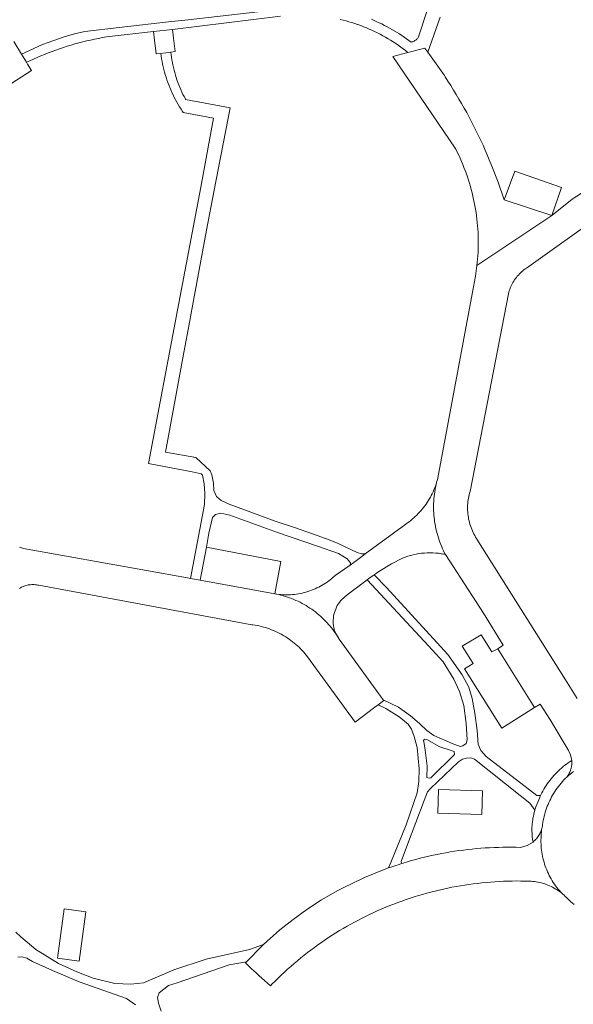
# Model space of a CAD drawing. Extents: x 146402 to 164798, y 455483 to 464134.
# Tile 451 of 575: x 158782 to 158864, y 460583 to 460728. Entities that reach past the tile are written whole.
import ezdxf

# ---------------------------------------------------------------- set-up
doc = ezdxf.new("R2010")
doc.units = 0
doc.header["$LTSCALE"] = 0.2
for name, color, linetype, lineweight in [('B-XX-VH-VERHARDING_BETON-GV', 252, 'CONTINUOUS', 18), ('B-XX-VH-VERHARDING_BETONSTRAATSTEEN-GV', 252, 'CONTINUOUS', 18), ('B-XX-VH-VERHARDING_HALFVERHARDING-GV', 252, 'CONTINUOUS', 18), ('B-XX-VH-VERHARDING_STRAATBAKSTEEN-GV', 252, 'CONTINUOUS', 18), ('B-XX-VH-VERHARDING_TEGEL-GV', 252, 'CONTINUOUS', 18), ('B-XX-VH-VERHARDING_TEGEL_RUBBER-GV', 252, 'CONTINUOUS', 18)]:
    doc.layers.add(name, color=color, linetype=linetype, lineweight=lineweight)

msp = doc.modelspace()

# ---------------------------------------------------------------- linework, layer by layer
at = {"layer": 'B-XX-VH-VERHARDING_BETON-GV'}
msp.add_lwpolyline([(158792.105, 460596.519), (158788.912, 460596.941), (158787.952, 460589.686), (158791.146, 460589.263)], close=True, dxfattribs=at)
at = {"layer": 'B-XX-VH-VERHARDING_BETONSTRAATSTEEN-GV'}
for points in [[(158769.402, 460711.067), (158784.109, 460720.503), (158783.519, 460721.462), (158783.362, 460721.717), (158782.632, 460722.903), (158781.476, 460724.782)], [(158865.847, 460702.858), (158863.748, 460701.553), (158860.751, 460699.146), (158853.57, 460694.321), (158849.739, 460691.747), (158849.518, 460690.174), (158849.215, 460688.615), (158843.967, 460660.455), (158843.953, 460660.395), (158843.878, 460660.104), (158843.796, 460659.815), (158843.705, 460659.451), (158843.633, 460659.113), (158843.569, 460658.773), (158843.513, 460658.432), (158843.465, 460658.089), (158843.425, 460657.746), (158843.393, 460657.402), (158843.369, 460657.057), (158843.352, 460656.711), (158843.344, 460656.365), (158843.344, 460656.02), (158843.352, 460655.674), (158843.367, 460655.328), (158843.391, 460654.983), (158843.423, 460654.639), (158843.462, 460654.295), (158843.505, 460653.986), (158843.56, 460653.644), (158843.623, 460653.303), (158843.694, 460652.964), (158843.773, 460652.627), (158843.859, 460652.291), (158843.953, 460651.958), (158844.055, 460651.627), (158844.165, 460651.298), (158844.282, 460650.972), (158844.406, 460650.649), (158844.538, 460650.329), (158844.677, 460650.012), (158844.824, 460649.698), (158844.978, 460649.387), (158845.097, 460649.158), (158850.681, 460640.542), (158853.608, 460635.811), (158852.81, 460635.273), (158858.231, 460626.616), (158859.068, 460627.123), (158860.475, 460624.921), (158863.17, 460620.388), (158863.538, 460619.642), (158863.712, 460618.829), (158863.722, 460618.692), (158863.726, 460618.527), (158863.722, 460618.362), (158863.711, 460618.197), (158863.691, 460618.033), (158863.664, 460617.87), (158863.628, 460617.708), (158863.585, 460617.549), (158863.534, 460617.391), (158863.476, 460617.237), (158863.41, 460617.085), (158863.337, 460616.937), (158863.257, 460616.792), (158863.17, 460616.652), (158863.076, 460616.516), (158862.976, 460616.384), (158863.164, 460616.549), (158863.427, 460616.77), (158863.695, 460616.986), (158863.968, 460617.194)], [(158864.508, 460627.96), (158862.784, 460630.699), (158849.739, 460651.426), (158849.673, 460651.527), (158849.537, 460651.747), (158849.408, 460651.971), (158849.285, 460652.199), (158849.17, 460652.431), (158849.062, 460652.666), (158848.961, 460652.905), (158848.868, 460653.146), (158848.782, 460653.391), (158848.704, 460653.638), (158848.633, 460653.887), (158848.57, 460654.138), (158848.515, 460654.391), (158848.468, 460654.646), (158848.429, 460654.901), (158848.397, 460655.158), (158848.374, 460655.416), (158848.358, 460655.675), (158848.351, 460655.933), (158848.351, 460656.192), (158848.36, 460656.451), (158848.376, 460656.71), (158848.401, 460656.967), (158848.433, 460657.224), (158848.473, 460657.48), (158848.522, 460657.734), (158848.578, 460657.987), (158848.641, 460658.238), (158848.713, 460658.487), (158854.365, 460687.596), (158854.368, 460687.609), (158854.426, 460687.827), (158854.491, 460688.042), (158854.564, 460688.256), (158854.644, 460688.466), (158854.732, 460688.674), (158854.827, 460688.878), (158854.929, 460689.079), (158855.039, 460689.276), (158855.155, 460689.469), (158855.278, 460689.658), (158855.408, 460689.842), (158855.544, 460690.022), (158855.686, 460690.197), (158855.835, 460690.366), (158855.989, 460690.53), (158856.149, 460690.689), (158856.315, 460690.841), (158856.486, 460690.988), (158856.662, 460691.129), (158856.843, 460691.263), (158857.029, 460691.391), (158868.182, 460699.335)], [(158782.319, 460644.191), (158782.471, 460644.279), (158782.626, 460644.359), (158782.785, 460644.432), (158782.947, 460644.498), (158783.112, 460644.556), (158783.28, 460644.607), (158783.449, 460644.65), (158783.621, 460644.685), (158783.793, 460644.713), (158783.967, 460644.732), (158784.142, 460644.744), (158784.317, 460644.747), (158784.492, 460644.743), (158784.666, 460644.73), (158784.84, 460644.71), (158785.013, 460644.681), (158785.184, 460644.645), (158816.58, 460638.83), (158816.736, 460638.809), (158817.046, 460638.761), (158817.354, 460638.705), (158817.661, 460638.641), (158817.966, 460638.569), (158818.269, 460638.49), (158818.571, 460638.402), (158818.869, 460638.308), (158819.166, 460638.205), (158819.459, 460638.095), (158819.75, 460637.978), (158820.037, 460637.853), (158820.322, 460637.721), (158820.602, 460637.582), (158820.88, 460637.435), (158821.153, 460637.282), (158821.285, 460637.205), (158821.552, 460637.041), (158821.814, 460636.871), (158822.073, 460636.694), (158822.326, 460636.51), (158822.575, 460636.32), (158822.819, 460636.124), (158823.058, 460635.921), (158823.292, 460635.713), (158823.52, 460635.498), (158823.743, 460635.278), (158823.96, 460635.052), (158824.171, 460634.821), (158824.376, 460634.584), (158824.575, 460634.343), (158824.768, 460634.096), (158831.804, 460624.475), (158833.665, 460625.883), (158834.692, 460626.66), (158835.175, 460627.025), (158835.997, 460627.647), (158835.919, 460627.755), (158829.436, 460636.716), (158829.264, 460637.002), (158829.085, 460637.284), (158828.899, 460637.562), (158828.707, 460637.835), (158828.508, 460638.104), (158828.302, 460638.368), (158828.091, 460638.626), (158827.873, 460638.88), (158827.65, 460639.128), (158827.42, 460639.371), (158827.185, 460639.609), (158826.944, 460639.84), (158826.698, 460640.066), (158826.446, 460640.286), (158826.189, 460640.5), (158825.927, 460640.707), (158825.661, 460640.909), (158825.389, 460641.103), (158825.113, 460641.291), (158824.832, 460641.473), (158824.548, 460641.648), (158824.259, 460641.816), (158823.966, 460641.977), (158823.669, 460642.131), (158823.369, 460642.277), (158823.065, 460642.417), (158822.758, 460642.549), (158822.448, 460642.674), (158822.135, 460642.791), (158821.82, 460642.901), (158821.502, 460643.003), (158821.181, 460643.098), (158820.859, 460643.185), (158820.534, 460643.264), (158820.207, 460643.335), (158819.966, 460643.383), (158808.946, 460645.41), (158808.107, 460645.564), (158807.546, 460645.665), (158807.091, 460645.746), (158782.939, 460650.075), (158782.933, 460650.076), (158782.785, 460650.108), (158782.639, 460650.148), (158782.496, 460650.195), (158782.355, 460650.25)]]:
    msp.add_lwpolyline(points, dxfattribs=at)
for points in [[(158842.493, 460723.204), (158842.055, 460723.784), (158839.562, 460723.155), (158837.326, 460722.59), (158846.534, 460709.045), (158846.612, 460708.894), (158846.832, 460708.455), (158847.046, 460708.012), (158847.252, 460707.567), (158847.451, 460707.117), (158847.642, 460706.665), (158847.826, 460706.21), (158848.002, 460705.751), (158848.172, 460705.29), (158848.333, 460704.826), (158848.487, 460704.36), (158848.633, 460703.891), (158848.772, 460703.42), (158848.903, 460702.947), (158849.026, 460702.471), (158849.142, 460701.994), (158849.249, 460701.515), (158849.349, 460701.034), (158849.441, 460700.551), (158849.526, 460700.067), (158849.602, 460699.582), (158849.67, 460699.096), (158849.731, 460698.608), (158849.783, 460698.12), (158849.828, 460697.631), (158849.864, 460697.141), (158849.893, 460696.651), (158849.913, 460696.16), (158849.926, 460695.669), (158849.931, 460695.178), (158849.927, 460694.687), (158849.916, 460694.196), (158849.896, 460693.705), (158849.869, 460693.215), (158849.834, 460692.725), (158849.79, 460692.236), (158849.739, 460691.747), (158853.57, 460694.321), (158860.751, 460699.146), (158853.744, 460701.436), (158852.845, 460704.063), (158851.849, 460706.655), (158851.556, 460707.366), (158851.255, 460708.075), (158850.947, 460708.78), (158850.632, 460709.482), (158850.309, 460710.18), (158849.979, 460710.876), (158849.642, 460711.567), (158849.298, 460712.255), (158848.947, 460712.94), (158848.589, 460713.621), (158848.223, 460714.298), (158847.851, 460714.971), (158847.471, 460715.641), (158847.085, 460716.306), (158846.691, 460716.967), (158846.291, 460717.625), (158845.884, 460718.278), (158845.47, 460718.926), (158845.05, 460719.571), (158844.93, 460719.752), (158843.736, 460721.495)], [(158843.705, 460659.451), (158843.796, 460659.815), (158843.706, 460659.529), (158843.608, 460659.245), (158843.503, 460658.963), (158843.39, 460658.685), (158843.271, 460658.41), (158843.143, 460658.138), (158843.009, 460657.869), (158842.867, 460657.604), (158842.719, 460657.343), (158842.563, 460657.086), (158842.401, 460656.834), (158842.232, 460656.585), (158842.057, 460656.342), (158841.875, 460656.103), (158841.687, 460655.869), (158841.492, 460655.64), (158841.292, 460655.416), (158841.086, 460655.198), (158840.874, 460654.985), (158840.656, 460654.778), (158840.433, 460654.577), (158840.205, 460654.382), (158839.971, 460654.194), (158839.733, 460654.011), (158839.49, 460653.835), (158839.242, 460653.665), (158833.268, 460649.275), (158832.564, 460648.758), (158831.614, 460648.006), (158831.056, 460647.619), (158828.866, 460646.1), (158828.788, 460646.027), (158828.573, 460645.833), (158828.353, 460645.645), (158828.128, 460645.464), (158827.898, 460645.289), (158827.664, 460645.12), (158827.424, 460644.958), (158827.181, 460644.802), (158826.933, 460644.654), (158826.681, 460644.512), (158826.425, 460644.377), (158826.166, 460644.25), (158825.903, 460644.129), (158825.637, 460644.016), (158825.368, 460643.911), (158825.097, 460643.813), (158824.822, 460643.722), (158824.545, 460643.639), (158824.266, 460643.564), (158823.985, 460643.496), (158823.703, 460643.437), (158823.418, 460643.385), (158823.133, 460643.341), (158822.846, 460643.305), (158822.558, 460643.277), (158822.27, 460643.256), (158821.981, 460643.244), (158821.692, 460643.24), (158821.403, 460643.244), (158821.114, 460643.256), (158820.826, 460643.276), (158820.538, 460643.304), (158820.252, 460643.339), (158819.966, 460643.383), (158820.207, 460643.335), (158820.534, 460643.264), (158820.859, 460643.185), (158821.181, 460643.098), (158821.502, 460643.003), (158821.82, 460642.901), (158822.135, 460642.791), (158822.448, 460642.674), (158822.758, 460642.549), (158823.065, 460642.417), (158823.369, 460642.277), (158823.669, 460642.131), (158823.966, 460641.977), (158824.259, 460641.816), (158824.548, 460641.648), (158824.832, 460641.473), (158825.113, 460641.291), (158825.389, 460641.103), (158825.661, 460640.909), (158825.927, 460640.707), (158826.189, 460640.5), (158826.446, 460640.286), (158826.698, 460640.066), (158826.944, 460639.84), (158827.185, 460639.609), (158827.42, 460639.371), (158827.65, 460639.128), (158827.873, 460638.88), (158828.091, 460638.626), (158828.302, 460638.368), (158828.508, 460638.104), (158828.707, 460637.835), (158828.899, 460637.562), (158829.085, 460637.284), (158829.264, 460637.002), (158829.436, 460636.716), (158828.763, 460637.89), (158828.689, 460638.157), (158828.631, 460638.428), (158828.589, 460638.702), (158828.562, 460638.977), (158828.551, 460639.254), (158828.557, 460639.531), (158828.578, 460639.807), (158828.615, 460640.082), (158828.668, 460640.354), (158828.737, 460640.622), (158828.821, 460640.886), (158828.92, 460641.145), (158829.034, 460641.397), (158829.162, 460641.643), (158829.304, 460641.88), (158829.46, 460642.109), (158829.629, 460642.329), (158829.754, 460642.477), (158830.613, 460643.233), (158833.544, 460645.449), (158833.81, 460645.651), (158834.573, 460646.191), (158835.278, 460646.691), (158837.165, 460647.806), (158838.77, 460648.647), (158839.158, 460648.795), (158839.552, 460648.928), (158839.95, 460649.045), (158840.353, 460649.147), (158840.759, 460649.234), (158841.168, 460649.305), (158841.58, 460649.36), (158841.994, 460649.399), (158842.409, 460649.422), (158842.824, 460649.429), (158843.239, 460649.42), (158843.654, 460649.395), (158844.067, 460649.354), (158844.479, 460649.298), (158844.624, 460649.274), (158845.097, 460649.158), (158844.978, 460649.387), (158844.824, 460649.698), (158844.677, 460650.012), (158844.538, 460650.329), (158844.406, 460650.649), (158844.282, 460650.972), (158844.165, 460651.298), (158844.055, 460651.627), (158843.953, 460651.958), (158843.859, 460652.291), (158843.773, 460652.627), (158843.694, 460652.964), (158843.623, 460653.303), (158843.56, 460653.644), (158843.505, 460653.986), (158843.462, 460654.295), (158843.423, 460654.639), (158843.391, 460654.983), (158843.367, 460655.328), (158843.352, 460655.674), (158843.344, 460656.02), (158843.344, 460656.365), (158843.352, 460656.711), (158843.369, 460657.057), (158843.393, 460657.402), (158843.425, 460657.746), (158843.465, 460658.089), (158843.513, 460658.432), (158843.569, 460658.773), (158843.633, 460659.113)], [(158859.245, 460608.284), (158859.26, 460608.643), (158859.204, 460608.478), (158859.141, 460608.316), (158859.07, 460608.157), (158858.992, 460608.002), (158858.907, 460607.85), (158858.815, 460607.702), (158858.716, 460607.559), (158858.611, 460607.42), (158858.499, 460607.286), (158858.382, 460607.158), (158858.259, 460607.035), (158858.13, 460606.918), (158857.996, 460606.807), (158857.121, 460606.283), (158856.138, 460606.009), (158855.49, 460606.027), (158854.842, 460606.037), (158854.194, 460606.04), (158853.546, 460606.034), (158852.898, 460606.02), (158852.25, 460605.998), (158851.603, 460605.968), (158850.956, 460605.93), (158850.309, 460605.885), (158849.663, 460605.831), (158849.018, 460605.769), (158848.374, 460605.699), (158847.73, 460605.622), (158847.088, 460605.536), (158846.446, 460605.442), (158845.806, 460605.341), (158845.168, 460605.232), (158844.53, 460605.115), (158843.894, 460604.99), (158843.26, 460604.857), (158842.627, 460604.716), (158841.996, 460604.567), (158841.367, 460604.411), (158840.74, 460604.247), (158840.115, 460604.075), (158839.492, 460603.896), (158838.872, 460603.709), (158838.599, 460603.623), (158838.254, 460603.514), (158837.638, 460603.312), (158837.491, 460603.262), (158836.888, 460603.053), (158836.698, 460602.985), (158836.288, 460602.838), (158833.16, 460601.577), (158832.882, 460601.444), (158830.12, 460600.119), (158829.621, 460599.855), (158829.124, 460599.587), (158826.854, 460598.269), (158824.653, 460596.84), (158822.648, 460595.394), (158820.713, 460593.856), (158818.278, 460591.682), (158818.08, 460591.505), (158815.773, 460589.15), (158815.61, 460588.983), (158816.541, 460588.134), (158817.214, 460587.52), (158817.67, 460587.104), (158818.429, 460586.411), (158819.3, 460585.617), (158819.533, 460585.857), (158819.982, 460586.308), (158820.437, 460586.755), (158820.897, 460587.195), (158821.362, 460587.63), (158821.833, 460588.059), (158822.31, 460588.482), (158822.791, 460588.899), (158823.278, 460589.31), (158823.77, 460589.714), (158824.267, 460590.113), (158824.769, 460590.505), (158825.276, 460590.891), (158825.788, 460591.27), (158826.304, 460591.643), (158826.825, 460592.01), (158827.35, 460592.37), (158827.88, 460592.723), (158828.415, 460593.069), (158828.954, 460593.409), (158829.497, 460593.742), (158830.044, 460594.069), (158830.595, 460594.388), (158831.15, 460594.7), (158831.709, 460595.006), (158832.272, 460595.304), (158832.839, 460595.595), (158833.409, 460595.879), (158833.982, 460596.156), (158834.559, 460596.426), (158835.14, 460596.688), (158835.723, 460596.944), (158836.31, 460597.191), (158836.9, 460597.432), (158837.493, 460597.665), (158838.089, 460597.89), (158838.687, 460598.108), (158839.288, 460598.319), (158839.892, 460598.521), (158840.499, 460598.717), (158841.107, 460598.904), (158841.718, 460599.084), (158842.332, 460599.257), (158842.947, 460599.421), (158843.564, 460599.578), (158844.184, 460599.727), (158844.805, 460599.869), (158845.428, 460600.002), (158846.052, 460600.128), (158846.678, 460600.245), (158847.306, 460600.355), (158847.934, 460600.457), (158848.564, 460600.552), (158849.196, 460600.638), (158849.828, 460600.716), (158850.461, 460600.786), (158851.095, 460600.849), (158851.729, 460600.903), (158852.365, 460600.95), (158853, 460600.988), (158853.637, 460601.019), (158854.273, 460601.041), (158854.91, 460601.056), (158855.547, 460601.062), (158856.184, 460601.06), (158856.821, 460601.051), (158856.947, 460601.054), (158857.203, 460601.055), (158857.459, 460601.048), (158857.714, 460601.033), (158857.969, 460601.01), (158858.223, 460600.979), (158858.476, 460600.941), (158858.727, 460600.894), (158858.977, 460600.839), (158859.226, 460600.777), (158859.472, 460600.707), (158859.715, 460600.629), (158859.957, 460600.544), (158860.195, 460600.451), (158860.43, 460600.35), (158860.663, 460600.243), (158860.891, 460600.128), (158861.116, 460600.006), (158861.337, 460599.877), (158861.554, 460599.742), (158861.767, 460599.599), (158861.975, 460599.45), (158862.178, 460599.295), (158862.301, 460599.195), (158862.288, 460599.208), (158862.084, 460599.427), (158861.885, 460599.652), (158861.693, 460599.881), (158861.506, 460600.116), (158861.326, 460600.356), (158861.153, 460600.6), (158860.986, 460600.849), (158860.826, 460601.102), (158860.673, 460601.36), (158860.526, 460601.621), (158860.387, 460601.887), (158860.255, 460602.155), (158860.13, 460602.428), (158860.012, 460602.703), (158859.902, 460602.982), (158859.799, 460603.264), (158859.704, 460603.548), (158859.616, 460603.834), (158859.536, 460604.123), (158859.464, 460604.414), (158859.399, 460604.707), (158859.343, 460605.001), (158859.294, 460605.297), (158859.253, 460605.593), (158859.22, 460605.891), (158859.195, 460606.19), (158859.178, 460606.489), (158859.169, 460606.789), (158859.168, 460607.089), (158859.176, 460607.388), (158859.19, 460607.687), (158859.214, 460607.986)]]:
    msp.add_lwpolyline(points, close=True, dxfattribs=at)
at = {"layer": 'B-XX-VH-VERHARDING_HALFVERHARDING-GV'}
for points in [[(158804.676, 460722.829), (158804.633, 460723.209), (158803.158, 460723.031), (158803.213, 460722.634), (158803.275, 460722.238), (158803.346, 460721.843), (158803.424, 460721.45), (158803.511, 460721.059), (158803.605, 460720.669), (158803.707, 460720.282), (158803.816, 460719.896), (158803.933, 460719.513), (158804.058, 460719.132), (158804.191, 460718.754), (158804.331, 460718.378), (158804.478, 460718.005), (158804.633, 460717.636), (158804.795, 460717.269), (158804.965, 460716.906), (158805.141, 460716.546), (158805.325, 460716.19), (158805.516, 460715.837), (158805.714, 460715.489), (158805.919, 460715.144), (158806.13, 460714.804), (158806.349, 460714.468), (158806.435, 460714.339), (158810.931, 460713.474), (158809.066, 460703.29), (158805.63, 460685.185), (158801.346, 460662.579), (158807.786, 460661.353), (158809.099, 460661.078), (158809.286, 460660.88), (158809.544, 460659.574), (158809.662, 460658.152), (158809.571, 460656.543), (158807.546, 460645.665), (158808.107, 460645.564), (158808.946, 460645.41), (158809.865, 460650.272), (158810.253, 460652.324), (158810.763, 460654.609), (158811.228, 460655.076), (158812.021, 460655.264), (158813.327, 460654.986), (158820.372, 460652.43), (158826.25, 460650.385), (158829.329, 460649.317), (158830.589, 460648.526), (158831.103, 460647.967), (158831.056, 460647.619), (158831.614, 460648.006), (158832.564, 460648.758), (158833.268, 460649.275), (158832.734, 460649.275), (158832.08, 460649.46), (158829.281, 460650.809), (158827.461, 460651.553), (158827.441, 460651.56), (158825.642, 460652.157), (158822.843, 460653.133), (158819.997, 460654.085), (158813.232, 460656.594), (158812.065, 460657.152), (158811.365, 460657.711), (158810.991, 460658.597), (158810.896, 460659.669), (158810.661, 460660.928), (158810.433, 460661.499), (158808.306, 460663.484), (158803.86, 460664.25), (158806.549, 460678.938), (158807.37, 460683.367), (158807.627, 460684.753), (158809.052, 460692.441), (158809.893, 460696.975), (158811.029, 460702.895), (158813.355, 460715.013), (158806.802, 460716.258), (158806.771, 460716.315), (158806.591, 460716.652), (158806.419, 460716.994), (158806.253, 460717.339), (158806.095, 460717.687), (158805.944, 460718.038), (158805.801, 460718.393), (158805.665, 460718.75), (158805.537, 460719.11), (158805.416, 460719.473), (158805.303, 460719.838), (158805.197, 460720.206), (158805.099, 460720.576), (158805.009, 460720.947), (158804.927, 460721.321), (158804.852, 460721.696), (158804.786, 460722.072), (158804.727, 460722.45)], [(158836.431, 460644.311), (158834.573, 460646.191), (158833.81, 460645.651), (158833.544, 460645.449), (158842.612, 460635.715), (158844.755, 460633.367), (158846.354, 460630.809), (158847.174, 460628.984), (158847.786, 460626.908), (158848.146, 460624.285), (158848.317, 460621.851), (158848.17, 460621.326), (158847.646, 460620.969), (158847.248, 460620.905), (158846.093, 460621.345), (158843.384, 460622.516), (158842.355, 460623.249), (158841.263, 460624.276), (158839.939, 460625.408), (158838.196, 460626.665), (158835.919, 460627.755), (158835.997, 460627.647), (158835.175, 460627.025), (158836.328, 460626.473), (158838.26, 460625.259), (158839.584, 460624.19), (158840.088, 460623.456), (158840.489, 460622.345), (158840.91, 460620.729), (158841.208, 460617.603), (158841.168, 460615.714), (158840.94, 460614.035), (158839.309, 460609.333), (158837.071, 460603.769), (158836.698, 460602.985), (158836.888, 460603.053), (158837.491, 460603.262), (158837.638, 460603.312), (158838.254, 460603.514), (158838.599, 460603.623), (158838.581, 460603.918), (158839.501, 460606.416), (158841.948, 460612.945), (158842.451, 460614.205), (158842.87, 460614.709), (158846.999, 460618.618), (158847.586, 460619.017), (158848.173, 460619.165), (158848.824, 460619.229), (158849.369, 460619.019), (158856.112, 460613.656), (158857.541, 460612.545), (158858.279, 460611.519), (158858.338, 460611.706), (158858.43, 460611.973), (158858.978, 460613.375), (158859.018, 460613.464), (158859.107, 460613.654), (158858.568, 460613.68), (158851.09, 460619.399), (158850.291, 460620.28), (158849.891, 460621.203), (158849.784, 460623.217), (158849.445, 460625.777), (158849.022, 460627.98), (158848.517, 460629.616), (158847.57, 460631.44), (158845.426, 460634.438)], [(158842.357, 460621.906), (158844.289, 460620.839), (158845.947, 460620.274), (158846.388, 460620.128), (158846.431, 460619.687), (158842.931, 460616.283), (158842.7, 460616.22), (158842.343, 460616.324), (158842.383, 460618.003), (158842.128, 460620.332), (158841.938, 460621.318), (158841.853, 460621.759), (158842, 460621.969)]]:
    msp.add_lwpolyline(points, close=True, dxfattribs=at)
for points in [[(158803.201, 460581.871), (158802.821, 460583.046), (158802.674, 460583.885), (158802.924, 460584.557), (158804.266, 460585.671), (158805.546, 460586.05), (158813.223, 460588.683), (158815.773, 460589.15), (158818.08, 460591.505), (158818.278, 460591.682), (158816.221, 460590.953), (158809.822, 460589.56), (158805.061, 460587.959), (158800.593, 460586.065), (158798.747, 460585.873), (158796.396, 460585.975), (158793.206, 460586.727), (158790.791, 460587.668), (158788.083, 460588.882), (158784.743, 460590.955), (158782.538, 460592.82), (158781.815, 460593.506)], [(158782.091, 460589.812), (158782.667, 460589.903), (158783.402, 460589.673), (158784.263, 460589.192), (158787.182, 460587.873), (158791.129, 460586.179), (158798.099, 460583.732), (158799.443, 460582.81)]]:
    msp.add_lwpolyline(points, dxfattribs=at)
at = {"layer": 'B-XX-VH-VERHARDING_STRAATBAKSTEEN-GV'}
for points in [[(158820.437, 460729.502), (158807.179, 460727.987), (158804.741, 460727.709), (158797.015, 460726.826), (158791.979, 460726.251), (158790.438, 460725.902), (158788.914, 460725.482), (158786.553, 460724.646), (158785.709, 460724.347), (158782.632, 460722.903), (158783.362, 460721.717), (158783.843, 460721.945), (158784.382, 460722.192), (158784.924, 460722.431), (158785.47, 460722.664), (158786.018, 460722.889), (158786.57, 460723.106), (158787.124, 460723.317), (158787.681, 460723.519), (158788.241, 460723.714), (158788.804, 460723.902), (158789.369, 460724.082), (158789.936, 460724.254), (158790.506, 460724.419), (158791.078, 460724.576), (158791.651, 460724.725), (158792.227, 460724.866), (158792.805, 460725), (158793.384, 460725.126), (158793.965, 460725.244), (158794.548, 460725.354), (158795.132, 460725.456), (158802.091, 460726.251), (158804.884, 460726.573), (158820.789, 460728.502)], [(158829.582, 460728.036), (158830.016, 460727.93), (158830.449, 460727.816), (158830.88, 460727.695), (158831.308, 460727.566), (158831.734, 460727.429), (158832.157, 460727.285), (158832.187, 460727.275), (158832.607, 460727.122), (158833.024, 460726.962), (158833.438, 460726.795), (158833.849, 460726.62), (158834.257, 460726.438), (158834.662, 460726.248), (158835.063, 460726.052), (158835.461, 460725.848), (158835.855, 460725.637), (158836.245, 460725.419), (158836.631, 460725.194), (158837.013, 460724.963), (158837.39, 460724.724), (158837.764, 460724.479), (158838.133, 460724.227), (158838.497, 460723.969), (158838.857, 460723.704), (158839.212, 460723.433), (158839.562, 460723.155), (158842.055, 460723.784), (158842.493, 460723.204), (158844.299, 460728.375)], [(158842.348, 460729.18), (158841.193, 460725.593), (158841.139, 460725.49), (158841.079, 460725.391), (158841.011, 460725.297), (158840.937, 460725.207), (158840.857, 460725.123), (158840.772, 460725.044), (158840.681, 460724.972), (158840.586, 460724.906), (158840.486, 460724.846), (158840.382, 460724.794), (158840.275, 460724.749), (158840.165, 460724.711), (158840.053, 460724.681), (158838.333, 460725.894), (158836.517, 460726.958), (158836.12, 460727.164), (158835.719, 460727.363), (158835.315, 460727.556), (158834.908, 460727.74), (158834.497, 460727.918), (158834.175, 460728.05)], [(158863.968, 460617.194), (158863.695, 460616.986), (158863.427, 460616.77), (158863.164, 460616.549), (158862.976, 460616.384), (158862.756, 460616.169), (158862.542, 460615.948), (158862.333, 460615.722), (158862.131, 460615.49), (158861.935, 460615.253), (158861.744, 460615.011), (158861.56, 460614.764), (158861.383, 460614.513), (158861.212, 460614.257), (158861.048, 460613.997), (158860.891, 460613.732), (158860.741, 460613.464), (158860.598, 460613.191), (158860.461, 460612.915), (158860.332, 460612.636), (158860.211, 460612.353), (158860.097, 460612.068), (158859.99, 460611.779), (158859.891, 460611.488), (158859.799, 460611.194), (158859.715, 460610.898), (158859.639, 460610.6), (158859.571, 460610.3), (158859.51, 460609.998), (158859.457, 460609.695), (158859.412, 460609.391), (158859.385, 460609.172), (158859.381, 460609.15), (158859.349, 460608.979), (158859.308, 460608.81), (158859.26, 460608.643), (158859.245, 460608.284), (158859.214, 460607.986), (158859.19, 460607.687), (158859.176, 460607.388), (158859.168, 460607.089), (158859.169, 460606.789), (158859.178, 460606.489), (158859.195, 460606.19), (158859.22, 460605.891), (158859.253, 460605.593), (158859.294, 460605.297), (158859.343, 460605.001), (158859.399, 460604.707), (158859.464, 460604.414), (158859.536, 460604.123), (158859.616, 460603.834), (158859.704, 460603.548), (158859.799, 460603.264), (158859.902, 460602.982), (158860.012, 460602.703), (158860.13, 460602.428), (158860.255, 460602.155), (158860.387, 460601.887), (158860.526, 460601.621), (158860.673, 460601.36), (158860.826, 460601.102), (158860.986, 460600.849), (158861.153, 460600.6), (158861.326, 460600.356), (158861.506, 460600.116), (158861.693, 460599.881), (158861.885, 460599.652), (158862.084, 460599.427), (158862.288, 460599.208), (158862.301, 460599.195), (158862.376, 460599.133), (158862.569, 460598.966), (158862.757, 460598.792), (158862.939, 460598.612), (158863.116, 460598.427), (158863.347, 460598.212), (158863.584, 460598.004), (158863.826, 460597.801), (158864.072, 460597.605)]]:
    msp.add_lwpolyline(points, dxfattribs=at)
at = {"layer": 'B-XX-VH-VERHARDING_TEGEL-GV'}
for points in [[(158805.039, 460725.297), (158804.884, 460726.573), (158802.091, 460726.251), (158802.245, 460724.961), (158802.49, 460722.95), (158803.158, 460723.031), (158804.633, 460723.209), (158805.282, 460723.288)], [(158862.195, 460703.252), (158855.338, 460705.692), (158853.744, 460701.436), (158860.751, 460699.146)], [(158820.859, 460648.138), (158809.865, 460650.272), (158808.946, 460645.41), (158819.966, 460643.383)], [(158863.722, 460618.692), (158863.712, 460618.829), (158863.448, 460618.659), (158863.188, 460618.482), (158862.932, 460618.299), (158862.682, 460618.109), (158862.436, 460617.912), (158862.196, 460617.71), (158861.96, 460617.502), (158861.73, 460617.287), (158861.506, 460617.067), (158861.287, 460616.841), (158861.074, 460616.61), (158860.867, 460616.373), (158860.666, 460616.132), (158860.471, 460615.885), (158860.283, 460615.633), (158860.101, 460615.377), (158859.926, 460615.116), (158859.757, 460614.85), (158859.595, 460614.581), (158859.44, 460614.307), (158859.292, 460614.03), (158859.152, 460613.749), (158859.107, 460613.654), (158859.018, 460613.464), (158858.978, 460613.375), (158858.43, 460611.973), (158858.338, 460611.706), (158858.279, 460611.519), (158858.253, 460611.436), (158858.176, 460611.164), (158858.107, 460610.89), (158858.046, 460610.614), (158857.992, 460610.337), (158857.946, 460610.058), (158857.909, 460609.777), (158857.879, 460609.496), (158857.857, 460609.215), (158857.843, 460608.932), (158857.837, 460608.65), (158857.839, 460608.367), (158857.849, 460608.085), (158857.867, 460607.802), (158857.894, 460607.521), (158857.927, 460607.24), (158857.969, 460606.961), (158857.996, 460606.807), (158858.13, 460606.918), (158858.259, 460607.035), (158858.382, 460607.158), (158858.499, 460607.286), (158858.611, 460607.42), (158858.716, 460607.559), (158858.815, 460607.702), (158858.907, 460607.85), (158858.992, 460608.002), (158859.07, 460608.157), (158859.141, 460608.316), (158859.204, 460608.478), (158859.26, 460608.643), (158859.308, 460608.81), (158859.349, 460608.979), (158859.381, 460609.15), (158859.385, 460609.172), (158859.412, 460609.391), (158859.457, 460609.695), (158859.51, 460609.998), (158859.571, 460610.3), (158859.639, 460610.6), (158859.715, 460610.898), (158859.799, 460611.194), (158859.891, 460611.488), (158859.99, 460611.779), (158860.097, 460612.068), (158860.211, 460612.353), (158860.332, 460612.636), (158860.461, 460612.915), (158860.598, 460613.191), (158860.741, 460613.464), (158860.891, 460613.732), (158861.048, 460613.997), (158861.212, 460614.257), (158861.383, 460614.513), (158861.56, 460614.764), (158861.744, 460615.011), (158861.935, 460615.253), (158862.131, 460615.49), (158862.333, 460615.722), (158862.542, 460615.948), (158862.756, 460616.169), (158862.976, 460616.384), (158863.076, 460616.516), (158863.17, 460616.652), (158863.257, 460616.792), (158863.337, 460616.937), (158863.41, 460617.085), (158863.476, 460617.237), (158863.534, 460617.391), (158863.585, 460617.549), (158863.628, 460617.708), (158863.664, 460617.87), (158863.691, 460618.033), (158863.711, 460618.197), (158863.722, 460618.362), (158863.726, 460618.527)]]:
    msp.add_lwpolyline(points, close=True, dxfattribs=at)
at = {"layer": 'B-XX-VH-VERHARDING_TEGEL_RUBBER-GV'}
for points in [[(158851.939, 460634.825), (158850.335, 460637.359), (158847.56, 460635.662), (158849.16, 460633.123), (158847.891, 460632.313), (158853.385, 460623.587), (158858.231, 460626.616), (158852.81, 460635.273)], [(158850.531, 460614.355), (158844.06, 460614.54), (158843.96, 460611.036), (158850.431, 460610.851)]]:
    msp.add_lwpolyline(points, close=True, dxfattribs=at)

doc.saveas('drawing.dxf')
